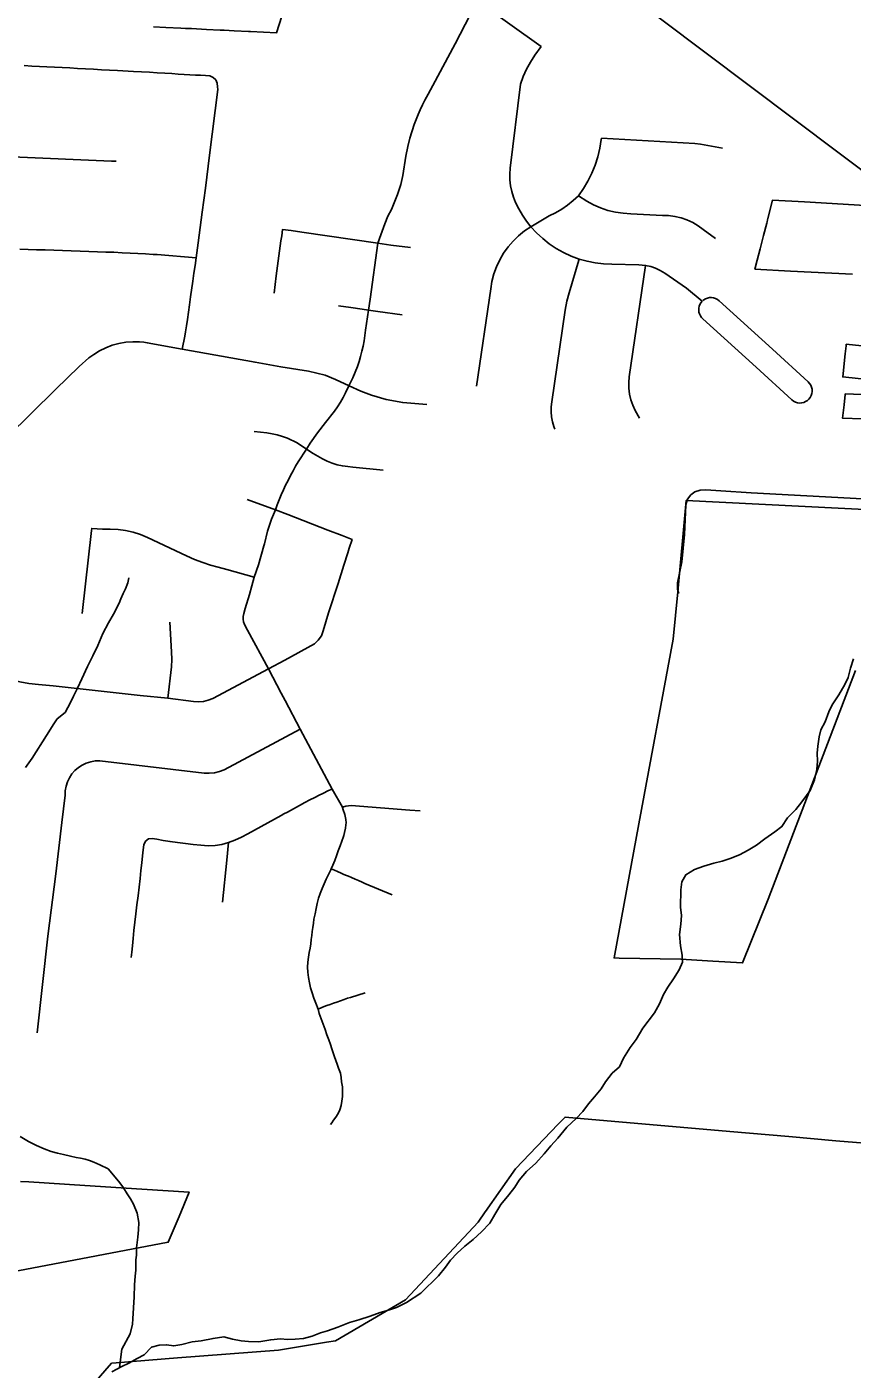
# Model space of a CAD drawing. Extents: x 0 to 39.3, y -3.9 to 22.
# Drawn here: x 4.218 to 4.794, y 17.092 to 18.028 of the extents above; entities that cross this region are included whole.
import ezdxf

# ---------------------------------------------------------------- set-up
doc = ezdxf.new("R2010")
doc.units = 0
for name, color, linetype in [('GM_X_Corporation', 7, 'Continuous'), ('GM_X_Minor_River', 7, 'Continuous'), ('GM_X_Rail_Line', 7, 'Continuous'), ('GM_X_Township_Road', 7, 'Continuous')]:
    doc.layers.add(name, color=color, linetype=linetype)

msp = doc.modelspace()

# ---------------------------------------------------------------- linework, layer by layer
at = {"layer": 'GM_X_Corporation'}
for points in [[(4.30633, 18.02847), (4.31491, 18.02806), (4.32525, 18.02756), (4.32861, 18.02739), (4.3291, 18.02737), (4.33239, 18.02721), (4.33282, 18.02719), (4.33631, 18.02702), (4.34328, 18.02669), (4.35268, 18.02623), (4.35556, 18.02609), (4.36251, 18.02576), (4.37255, 18.02527), (4.37389, 18.02521), (4.3921, 18.02433), (4.40293, 18.05866)], [(4.80272, 17.90368), (4.7605, 17.90623), (4.76048, 17.90623), (4.76035, 17.90624), (4.76034, 17.90624), (4.73815, 17.90758), (4.73485, 17.8947), (4.73459, 17.89369), (4.73428, 17.89249), (4.734, 17.8914), (4.73184, 17.88295), (4.72945, 17.87363), (4.72739, 17.86561), (4.72577, 17.85928), (4.75062, 17.85804), (4.75063, 17.85804), (4.79396, 17.85588)], [(4.80475, 17.80533), (4.78951, 17.80694), (4.78939, 17.8058), (4.7888, 17.80021), (4.7871, 17.78415), (4.81912, 17.78077)], [(4.81225, 17.77145), (4.78879, 17.77228), (4.78874, 17.77187), (4.78797, 17.76459), (4.787, 17.75533), (4.8144, 17.75436)], [(4.81155, 17.69113), (4.67794, 17.69801), (4.67193, 17.63411), (4.66884, 17.60125), (4.64493, 17.47231), (4.62756, 17.37864), (4.63118, 17.37857), (4.63119, 17.37857), (4.67406, 17.37783), (4.67408, 17.37783), (4.69649, 17.37644), (4.71715, 17.37515), (4.73506, 17.4198), (4.79606, 17.57925)], [(4.81698, 17.24826), (4.78234, 17.25111), (4.74948, 17.25398), (4.70842, 17.25757), (4.70837, 17.25757), (4.59339, 17.26762), (4.59149, 17.26563), (4.58864, 17.26266), (4.55874, 17.23151), (4.53777, 17.20169), (4.53767, 17.20155), (4.53762, 17.20148), (4.53263, 17.19439), (4.48195, 17.14001), (4.43315, 17.11148), (4.42699, 17.11047), (4.39355, 17.10499), (4.32305, 17.09953), (4.28025, 17.09622), (4.27701, 17.09597), (4.25702, 17.07283)], [(4.16142, 17.15077), (4.31656, 17.18022), (4.32406, 17.19825), (4.33112, 17.21523), (4.29815, 17.21733), (4.25823, 17.21988), (4.21928, 17.22236), (4.21337, 17.22273)]]:
    msp.add_lwpolyline(points, dxfattribs=at)
at = {"layer": 'GM_X_Minor_River'}
for points in [[(4.27485, 17.61259), (4.27837, 17.61862), (4.2823, 17.62615), (4.28349, 17.62918), (4.28508, 17.63295), (4.28666, 17.63635), (4.28825, 17.64051), (4.28906, 17.64392)], [(4.21688, 17.51166), (4.22155, 17.51804), (4.2317, 17.53384), (4.23678, 17.54212), (4.23912, 17.5455), (4.24452, 17.54997), (4.24648, 17.55336), (4.24805, 17.55638), (4.25041, 17.56128), (4.25317, 17.56694), (4.25632, 17.57335), (4.26027, 17.58203), (4.26382, 17.58958), (4.26736, 17.59675), (4.27092, 17.60505), (4.27485, 17.61259)], [(4.41697, 17.11482), (4.4227, 17.11701), (4.42766, 17.11846), (4.43492, 17.12101), (4.44294, 17.12431), (4.44943, 17.12611), (4.45745, 17.12865), (4.46432, 17.13121), (4.47081, 17.13301), (4.47577, 17.13484), (4.48266, 17.13815), (4.49264, 17.14484), (4.50497, 17.15681), (4.50999, 17.16282), (4.51348, 17.1677), (4.51811, 17.17257), (4.5235, 17.17743), (4.52926, 17.18228), (4.53504, 17.18751), (4.54082, 17.1935), (4.54433, 17.19952), (4.54861, 17.20667), (4.55402, 17.21343), (4.55828, 17.21868), (4.56139, 17.22357), (4.56641, 17.22957), (4.57295, 17.23555), (4.57875, 17.24192), (4.58339, 17.24755), (4.5884, 17.25279), (4.59459, 17.26068), (4.60114, 17.26665), (4.60576, 17.27152), (4.60964, 17.27678), (4.61389, 17.28165), (4.61853, 17.28728), (4.62164, 17.29217), (4.62628, 17.29818), (4.63128, 17.30266), (4.63403, 17.3087), (4.63869, 17.31622), (4.64295, 17.32186), (4.64762, 17.32976), (4.65575, 17.34027), (4.65926, 17.34668), (4.66201, 17.35309), (4.66513, 17.35836), (4.66901, 17.364), (4.6729, 17.3704), (4.67525, 17.37568), (4.67494, 17.38062), (4.67389, 17.38709), (4.67324, 17.39507), (4.6741, 17.40227), (4.67457, 17.40834), (4.67389, 17.41405), (4.67406, 17.42619), (4.6749, 17.43188), (4.67763, 17.43677), (4.68376, 17.44048), (4.69025, 17.44266), (4.69712, 17.44484), (4.70284, 17.44628), (4.70857, 17.44809), (4.71507, 17.45065), (4.72119, 17.45398), (4.72694, 17.45731), (4.7327, 17.46178), (4.73961, 17.46662), (4.7446, 17.47034), (4.74849, 17.47636), (4.75427, 17.48235), (4.75853, 17.4876), (4.76434, 17.49549), (4.76748, 17.50304), (4.76911, 17.51023), (4.76957, 17.51592), (4.76926, 17.52162), (4.76971, 17.52655), (4.77056, 17.53299), (4.77177, 17.53791), (4.77489, 17.54356), (4.77727, 17.55036), (4.77962, 17.55526), (4.78428, 17.5624), (4.78856, 17.56955), (4.79091, 17.57446), (4.79252, 17.58089), (4.79451, 17.58731)], [(4.2825, 17.09277), (4.28418, 17.10572), (4.29006, 17.11627), (4.29169, 17.12309), (4.29176, 17.1269), (4.29277, 17.14209), (4.29292, 17.15046), (4.2934, 17.15654), (4.29385, 17.16072), (4.29397, 17.16794), (4.29441, 17.17136), (4.29449, 17.1763), (4.29538, 17.18389), (4.29584, 17.18883), (4.29593, 17.19415), (4.2949, 17.20064), (4.29234, 17.20677), (4.29013, 17.21061), (4.28791, 17.21408), (4.28531, 17.21831), (4.28271, 17.22177), (4.27824, 17.22718), (4.27451, 17.23143), (4.26885, 17.23419), (4.2647, 17.23616), (4.26168, 17.23736), (4.25866, 17.23817), (4.25525, 17.23899), (4.25221, 17.23943), (4.24843, 17.24025), (4.2435, 17.24148), (4.23934, 17.24232), (4.2348, 17.24354), (4.22989, 17.24552), (4.2246, 17.2479), (4.21895, 17.25066), (4.2133, 17.25418)], [(4.27715, 17.0899), (4.28404, 17.0936), (4.28901, 17.0958), (4.29476, 17.09914), (4.29973, 17.10172), (4.30475, 17.10697), (4.31009, 17.1084), (4.31541, 17.10871), (4.32034, 17.10788), (4.32606, 17.10893), (4.3333, 17.11072), (4.33939, 17.1114), (4.34778, 17.11317), (4.35539, 17.1142), (4.36145, 17.11259), (4.36751, 17.11136), (4.37245, 17.11091), (4.37967, 17.1108), (4.38805, 17.1122), (4.3949, 17.11286), (4.39983, 17.11241), (4.40516, 17.11271), (4.41086, 17.11301), (4.41697, 17.11482)]]:
    msp.add_lwpolyline(points, dxfattribs=at)
at = {"layer": 'GM_X_Rail_Line'}
msp.add_lwpolyline([(4.18622, 18.62831), (4.16229, 18.58605), (4.13124, 18.5367), (4.12369, 18.48529), (4.12892, 18.43918), (4.15569, 18.40598), (4.19759, 18.37648), (4.47535, 18.17304), (4.96919, 17.80149), (5.02614, 17.76837), (5.21709, 17.68386), (5.32106, 17.63105), (5.39089, 17.58757), (5.43744, 17.54098), (5.46537, 17.50526), (5.48399, 17.47265), (5.64071, 17.11701), (5.6795, 17.02694), (5.72761, 16.96171), (5.77261, 16.91201), (5.96967, 16.67439), (6.19906, 16.40813)], dxfattribs=at)
at = {"layer": 'GM_X_Township_Road'}
for p, q in [((4.53141, 18.04723), (4.57669, 18.01468)), ((4.37151, 17.69861), (4.39124, 17.69144))]:
    msp.add_line(p, q, dxfattribs=at)
for points in [[(4.39124, 17.69144), (4.39254, 17.69494), (4.39392, 17.69841), (4.39535, 17.70184), (4.39687, 17.70525), (4.39844, 17.70863), (4.40009, 17.71197), (4.4018, 17.71529), (4.40357, 17.71856), (4.40541, 17.7218), (4.4072, 17.7248), (4.41306, 17.73374), (4.41563, 17.73784), (4.42054, 17.74502), (4.42621, 17.75224), (4.4325, 17.76031), (4.43464, 17.76337), (4.43664, 17.76651), (4.43848, 17.76975), (4.44017, 17.77307), (4.44254, 17.77789), (4.44522, 17.78345), (4.44846, 17.79134), (4.44963, 17.79488), (4.45069, 17.79845), (4.45163, 17.80206), (4.45246, 17.80569), (4.45316, 17.80936), (4.45374, 17.81304), (4.45421, 17.81674), (4.45634, 17.8308), (4.45741, 17.83839), (4.46283, 17.87738), (4.46477, 17.8832), (4.46757, 17.89095), (4.46972, 17.89634), (4.47231, 17.90108), (4.47376, 17.90452), (4.47514, 17.90798), (4.47642, 17.91148), (4.47765, 17.915), (4.47877, 17.91853), (4.48007, 17.92474), (4.48227, 17.93825), (4.4837, 17.94484), (4.48518, 17.95074), (4.48813, 17.96028), (4.48943, 17.96378), (4.49083, 17.96723), (4.49233, 17.97065), (4.49392, 17.97402), (4.49561, 17.97734), (4.49786, 17.98146), (4.50112, 17.98759), (4.51664, 18.01661), (4.52704, 18.03694)], [(4.57669, 18.01468), (4.57235, 18.00865), (4.56923, 18.0039), (4.5665, 17.99891), (4.56419, 17.99372), (4.56232, 17.98835), (4.55514, 17.92974), (4.55483, 17.92568), (4.55489, 17.92161), (4.55533, 17.91756), (4.55613, 17.91357), (4.5573, 17.90968), (4.55882, 17.9059), (4.56106, 17.90141), (4.5636, 17.89708), (4.56643, 17.89294), (4.56954, 17.889), (4.57349, 17.88467), (4.57777, 17.88068), (4.58236, 17.87703), (4.58722, 17.87377), (4.59232, 17.8709), (4.59764, 17.86844), (4.60314, 17.86642), (4.60871, 17.86485), (4.61439, 17.86373), (4.62014, 17.86306), (4.62592, 17.86285), (4.64491, 17.86238), (4.64724, 17.86224), (4.64956, 17.86193), (4.65309, 17.86113), (4.65651, 17.85994), (4.65977, 17.85838), (4.66285, 17.85647), (4.67802, 17.8461), (4.68898, 17.83695)], [(4.2161, 18.00139), (4.22137, 18.00109), (4.22661, 18.00081), (4.23184, 18.00054), (4.23712, 18.00029), (4.24247, 18.00005), (4.24787, 17.99978), (4.2533, 17.99948), (4.25875, 17.99916), (4.26428, 17.99883), (4.26986, 17.9985), (4.28107, 17.99788), (4.29219, 17.99727), (4.30337, 17.99673), (4.30885, 17.99644), (4.31406, 17.99613), (4.31892, 17.99582), (4.32337, 17.99552), (4.32753, 17.99523), (4.33158, 17.995), (4.33548, 17.99481), (4.33914, 17.99468), (4.3425, 17.99453), (4.3455, 17.99417), (4.34796, 17.99318), (4.34969, 17.9914), (4.35055, 17.98911), (4.35079, 17.98661), (4.35105, 17.98479), (4.3454, 17.93897), (4.34247, 17.91596), (4.34021, 17.89919), (4.33816, 17.88305), (4.33749, 17.8778), (4.33599, 17.86724), (4.33521, 17.8619), (4.33446, 17.85647), (4.33372, 17.851), (4.33217, 17.84002), (4.3314, 17.83454), (4.33062, 17.82925), (4.32989, 17.82427), (4.3292, 17.81973), (4.32853, 17.81571), (4.32799, 17.81256), (4.32621, 17.80363)], [(3.85855, 17.96739), (3.89462, 17.96293), (3.92921, 17.95951), (3.9859, 17.95254), (4.00207, 17.95056), (4.01766, 17.94794), (4.0777, 17.93465), (4.0902, 17.93176), (4.09572, 17.9307), (4.10032, 17.93018), (4.10611, 17.93018), (4.11124, 17.93031), (4.119, 17.93136), (4.144, 17.93474), (4.16172, 17.93751), (4.16698, 17.93822), (4.17127, 17.93868), (4.17672, 17.93868), (4.18472, 17.93868), (4.18786, 17.93854), (4.20768, 17.93764), (4.27694, 17.93474), (4.28022, 17.93463)], [(4.56954, 17.889), (4.58218, 17.89658), (4.58667, 17.89875), (4.59099, 17.90125), (4.59511, 17.90406), (4.59901, 17.90717), (4.60267, 17.91055), (4.60616, 17.91558), (4.60928, 17.92085), (4.612, 17.92633), (4.61431, 17.932), (4.61619, 17.93782), (4.61765, 17.94377), (4.61866, 17.94981), (4.61874, 17.95067)], [(4.61874, 17.95067), (4.68387, 17.94708), (4.68782, 17.94669), (4.70319, 17.94378)], [(4.60267, 17.91055), (4.60854, 17.90685), (4.61326, 17.90427), (4.61819, 17.90212), (4.62329, 17.9004), (4.62851, 17.89914), (4.63383, 17.89834), (4.6392, 17.898), (4.66125, 17.89679), (4.66563, 17.89668), (4.66998, 17.89613), (4.67425, 17.89515), (4.6784, 17.89373), (4.68238, 17.8919), (4.68616, 17.88968), (4.68969, 17.88708), (4.69821, 17.88085)], [(4.39044, 17.84269), (4.39184, 17.85464), (4.39518, 17.8791), (4.39584, 17.88271), (4.39633, 17.8871), (4.40228, 17.88622), (4.40961, 17.88514), (4.46283, 17.87738)], [(4.53153, 17.77779), (4.54146, 17.84553), (4.54234, 17.85081), (4.5437, 17.85599), (4.54552, 17.86103), (4.54779, 17.86588), (4.55049, 17.8705), (4.5536, 17.87486), (4.55708, 17.87892), (4.56092, 17.88265), (4.56509, 17.88602), (4.56954, 17.889)], [(4.21294, 17.87341), (4.21873, 17.87312), (4.22461, 17.87289), (4.23059, 17.87272), (4.23666, 17.87254), (4.24277, 17.87235), (4.24887, 17.87211), (4.25502, 17.87187), (4.26113, 17.87162), (4.26714, 17.87144), (4.27298, 17.87131), (4.27867, 17.87111), (4.28431, 17.87083), (4.28988, 17.87056), (4.29532, 17.87028), (4.30073, 17.87), (4.30606, 17.86968), (4.30877, 17.86949), (4.33599, 17.86724)], [(4.46283, 17.87738), (4.47188, 17.87609), (4.48545, 17.87437)], [(4.58616, 17.74767), (4.58555, 17.74953), (4.58461, 17.75291), (4.58399, 17.75635), (4.58369, 17.75984), (4.58371, 17.76335), (4.58406, 17.76683), (4.59343, 17.83079), (4.59455, 17.8369), (4.59612, 17.84292), (4.6029, 17.86555), (4.60314, 17.86642)], [(4.64528, 17.75529), (4.64232, 17.76079), (4.64059, 17.76444), (4.63927, 17.76825), (4.63836, 17.77218), (4.63787, 17.77619), (4.63781, 17.78022), (4.63818, 17.78424), (4.64956, 17.86193)], [(4.68898, 17.83695), (4.68812, 17.83589), (4.68744, 17.83471), (4.68696, 17.83344), (4.68669, 17.8321), (4.68663, 17.83074), (4.68679, 17.82939), (4.68717, 17.82808), (4.68775, 17.82684), (4.68852, 17.82572), (4.68946, 17.82473), (4.72661, 17.79086), (4.75153, 17.76815), (4.7527, 17.76725), (4.75402, 17.76657), (4.75543, 17.76613), (4.7569, 17.76594), (4.75838, 17.76601), (4.75982, 17.76633), (4.76119, 17.7669), (4.76244, 17.7677), (4.76353, 17.7687), (4.76443, 17.76988), (4.76511, 17.7712), (4.76555, 17.77261), (4.76574, 17.77408), (4.76567, 17.77556), (4.76535, 17.777), (4.76478, 17.77837), (4.76398, 17.77961), (4.76298, 17.7807), (4.73806, 17.80342), (4.70084, 17.83735), (4.69968, 17.83823), (4.69839, 17.83891), (4.697, 17.83935), (4.69556, 17.83955), (4.6941, 17.8395), (4.69268, 17.83921), (4.69132, 17.83867), (4.69008, 17.83791), (4.68956, 17.83746)], [(4.4352, 17.83384), (4.44398, 17.83259), (4.45186, 17.83134), (4.45634, 17.8308)], [(4.45634, 17.8308), (4.46281, 17.82972), (4.47966, 17.82739)], [(4.20442, 17.74239), (4.23791, 17.77529), (4.25448, 17.79147), (4.26119, 17.79748), (4.26455, 17.79985), (4.26865, 17.8024), (4.27297, 17.80455), (4.27749, 17.80627), (4.28215, 17.80755), (4.28691, 17.80837), (4.29173, 17.80873), (4.29656, 17.80863), (4.29942, 17.80833), (4.30188, 17.80794), (4.32621, 17.80363), (4.37708, 17.79439), (4.39513, 17.79124), (4.41427, 17.78811), (4.42591, 17.78535), (4.43331, 17.78239), (4.44268, 17.77785), (4.45097, 17.7742), (4.45836, 17.77134), (4.46862, 17.76828), (4.48016, 17.76621), (4.49683, 17.76483)], [(4.37654, 17.74615), (4.38531, 17.74507), (4.389, 17.74447), (4.39263, 17.74365), (4.39623, 17.74261), (4.39972, 17.74135), (4.40648, 17.73807), (4.41306, 17.73374)], [(4.41306, 17.73374), (4.41761, 17.73072), (4.42077, 17.72875), (4.42403, 17.72695), (4.42739, 17.72532), (4.43085, 17.72394), (4.43442, 17.72289), (4.43807, 17.72208), (4.44174, 17.72152), (4.44541, 17.72121), (4.46638, 17.71906)], [(4.67265, 17.63297), (4.67191, 17.63611), (4.67191, 17.6404), (4.6748, 17.65509), (4.67661, 17.67425), (4.6776, 17.69489), (4.67884, 17.69877), (4.68099, 17.70182), (4.68396, 17.70389), (4.68751, 17.70513), (4.69147, 17.70546), (4.70212, 17.70473), (4.7231, 17.70331), (4.80079, 17.69902)], [(4.49229, 17.48124), (4.48504, 17.48182), (4.44409, 17.48513), (4.4404, 17.48458), (4.43799, 17.48379), (4.43093, 17.49655), (4.40863, 17.53829), (4.39813, 17.55831), (4.39537, 17.56356), (4.3864, 17.58042), (4.37188, 17.60751), (4.36964, 17.61133), (4.36899, 17.61317), (4.36872, 17.61514), (4.36885, 17.61698), (4.36924, 17.61899), (4.37027, 17.62257), (4.37331, 17.63225), (4.37654, 17.64445), (4.37941, 17.65306), (4.38314, 17.66619), (4.38358, 17.66775), (4.38586, 17.67656), (4.38856, 17.68498), (4.39124, 17.69144)], [(4.39124, 17.69144), (4.39986, 17.68803), (4.42784, 17.67728), (4.43788, 17.67351), (4.44474, 17.67064), (4.44271, 17.66454), (4.44182, 17.66131), (4.43895, 17.65288), (4.435, 17.63997), (4.42836, 17.61952), (4.4246, 17.60697), (4.42335, 17.60338), (4.4212, 17.60035), (4.41846, 17.59783), (4.39788, 17.58652), (4.3864, 17.58042)], [(4.25643, 17.61903), (4.26296, 17.67707), (4.26311, 17.6784), (4.27074, 17.67788), (4.27611, 17.67798), (4.28148, 17.67765), (4.2868, 17.67689), (4.29205, 17.6757), (4.29718, 17.6741), (4.30217, 17.67209), (4.32927, 17.65933), (4.33487, 17.6568), (4.3406, 17.65457), (4.34594, 17.65281), (4.35136, 17.65131), (4.35751, 17.64979), (4.37654, 17.64445)], [(4.10869, 17.62157), (4.14591, 17.60079), (4.15679, 17.59453), (4.17865, 17.5833), (4.18884, 17.57886), (4.19445, 17.57665), (4.2002, 17.57481), (4.2065, 17.57291), (4.21291, 17.5714), (4.21939, 17.57029), (4.22594, 17.56959), (4.23632, 17.56867), (4.29687, 17.56175), (4.3162, 17.56005), (4.33413, 17.55753), (4.33759, 17.55741), (4.34104, 17.55772), (4.34442, 17.55847), (4.34768, 17.55964), (4.3864, 17.58042)], [(4.3162, 17.56005), (4.31874, 17.58173), (4.31906, 17.58706), (4.31888, 17.59239), (4.31769, 17.61303)], [(4.22512, 17.3264), (4.23255, 17.39398), (4.23815, 17.43729), (4.24228, 17.4731), (4.24456, 17.49217), (4.24467, 17.49536), (4.24521, 17.4985), (4.24617, 17.50154), (4.24755, 17.50442), (4.2493, 17.50709), (4.25141, 17.50949), (4.25382, 17.51158), (4.25649, 17.51332), (4.25938, 17.51468), (4.26243, 17.51563), (4.26558, 17.51615), (4.26877, 17.51624), (4.31993, 17.51018), (4.3415, 17.50769), (4.3451, 17.50759), (4.34869, 17.50796), (4.3522, 17.50879), (4.35557, 17.51005), (4.40863, 17.53829)], [(4.29075, 17.37892), (4.29114, 17.38259), (4.2916, 17.38708), (4.29211, 17.39221), (4.29264, 17.39773), (4.29324, 17.40353), (4.29393, 17.40957), (4.2947, 17.41571), (4.29545, 17.42191), (4.29616, 17.42806), (4.29685, 17.43405), (4.29751, 17.43971), (4.2981, 17.445), (4.29864, 17.44986), (4.29903, 17.45408), (4.2995, 17.45755), (4.30065, 17.46013), (4.30265, 17.4617), (4.30534, 17.462), (4.30867, 17.46151), (4.31293, 17.46074), (4.31784, 17.45992), (4.3231, 17.45915), (4.32481, 17.45893), (4.32852, 17.45845), (4.33392, 17.45779), (4.33924, 17.45727), (4.34432, 17.45697), (4.34926, 17.45714), (4.354, 17.4579), (4.35855, 17.45913), (4.36303, 17.46079), (4.36756, 17.46294), (4.37209, 17.46539), (4.37671, 17.46791), (4.38137, 17.47044), (4.38603, 17.47301), (4.39067, 17.47555), (4.39525, 17.47804), (4.39727, 17.47915), (4.39966, 17.48047), (4.40392, 17.48284), (4.40801, 17.48513), (4.41185, 17.48716), (4.41542, 17.48897), (4.41873, 17.49065), (4.42175, 17.49217), (4.42437, 17.49348), (4.42827, 17.49545), (4.43093, 17.49655)], [(4.42977, 17.26245), (4.43066, 17.26369), (4.43192, 17.26539), (4.43345, 17.26756), (4.43498, 17.27011), (4.43626, 17.27264), (4.43716, 17.27566), (4.43774, 17.27881), (4.43806, 17.28207), (4.43815, 17.28543), (4.43806, 17.2888), (4.43747, 17.29231), (4.43726, 17.29524), (4.4366, 17.2983), (4.43538, 17.30164), (4.43444, 17.30445), (4.43354, 17.30706), (4.43262, 17.30965), (4.43165, 17.31236), (4.43067, 17.31521), (4.42963, 17.31822), (4.42847, 17.32154), (4.42724, 17.32504), (4.42595, 17.32872), (4.42459, 17.33247), (4.42325, 17.33623), (4.42193, 17.33992), (4.42102, 17.34282), (4.41945, 17.34716), (4.41818, 17.35071), (4.41695, 17.35422), (4.41585, 17.3578), (4.41499, 17.36142), (4.41437, 17.36507), (4.41397, 17.36869), (4.41379, 17.3722), (4.41383, 17.37565), (4.4143, 17.37919), (4.41482, 17.3824), (4.41545, 17.38547), (4.41596, 17.38849), (4.41634, 17.39148), (4.41667, 17.3944), (4.41702, 17.3972), (4.41739, 17.40002), (4.41783, 17.40287), (4.41818, 17.40579), (4.41895, 17.4094), (4.41965, 17.41308), (4.42048, 17.41677), (4.42145, 17.42036), (4.4226, 17.42376), (4.4239, 17.42705), (4.42532, 17.43031), (4.42681, 17.43358), (4.42834, 17.43687), (4.42985, 17.44015), (4.43019, 17.44091), (4.43132, 17.4434), (4.43267, 17.44669), (4.4339, 17.44999), (4.43514, 17.45336), (4.43638, 17.45683), (4.43757, 17.46017), (4.43868, 17.46335), (4.43894, 17.46417), (4.43959, 17.46629), (4.44022, 17.4692), (4.44042, 17.47146), (4.44057, 17.47292), (4.44047, 17.47525), (4.43969, 17.47883), (4.4386, 17.48205), (4.43808, 17.48361)], [(4.35432, 17.41755), (4.35751, 17.44699), (4.35855, 17.45913)], [(4.43024, 17.44089), (4.43248, 17.43987), (4.43456, 17.43893), (4.4371, 17.43784), (4.43854, 17.43722), (4.44025, 17.43649), (4.44223, 17.43567), (4.44444, 17.43475), (4.44687, 17.4337), (4.44933, 17.43265), (4.45176, 17.43159), (4.45374, 17.43074), (4.47281, 17.42262)], [(4.421, 17.34288), (4.42102, 17.34282), (4.42373, 17.34405), (4.42534, 17.34468), (4.42727, 17.34539), (4.42939, 17.34619), (4.43173, 17.34703), (4.43423, 17.34792), (4.43676, 17.34881), (4.43923, 17.34967), (4.44165, 17.35049), (4.44356, 17.35111), (4.45381, 17.35438)]]:
    msp.add_lwpolyline(points, dxfattribs=at)

doc.saveas('drawing.dxf')
